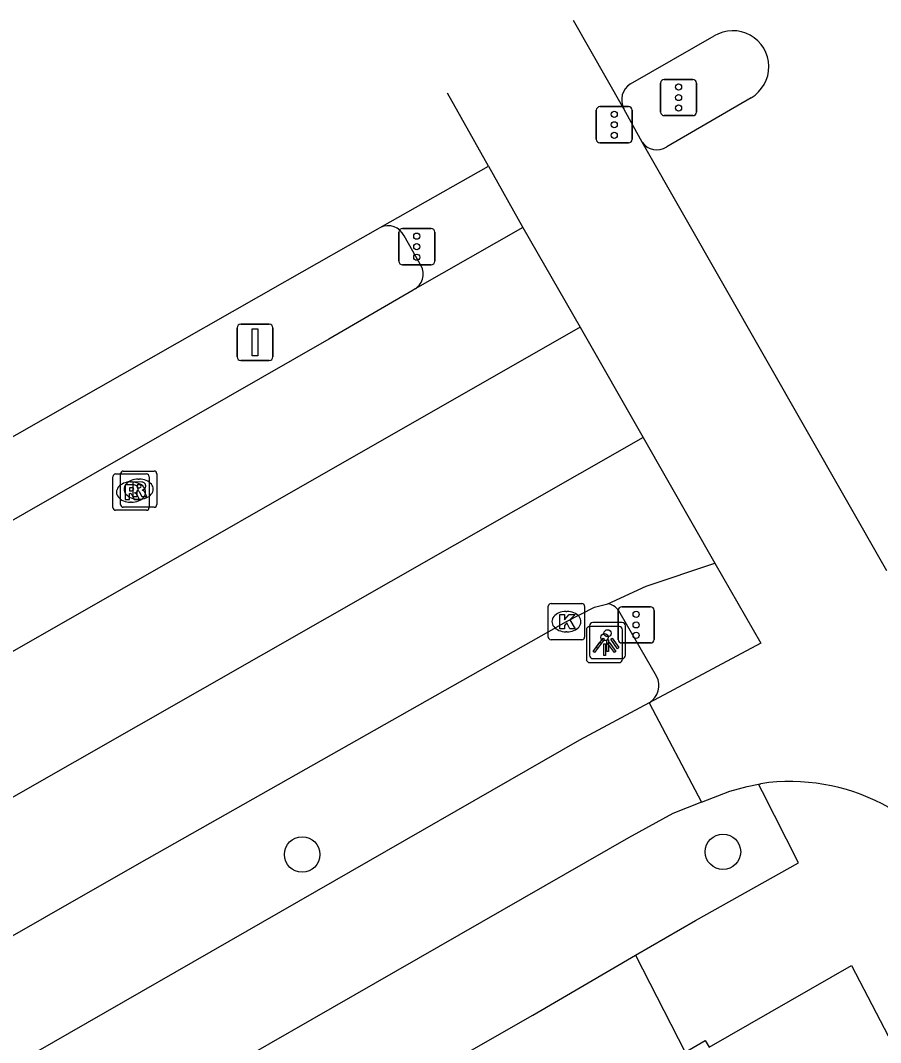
# Model space of a CAD drawing. Extents: x 158838 to 160074, y 386376 to 387776.
# Drawn here: x 159754 to 159777.73, y 387734.03 to 387762.25 of the extents above; entities that cross this region are included whole.
import ezdxf

# ---------------------------------------------------------------- set-up
doc = ezdxf.new("R2010")
doc.units = 0
for name, color, linetype in [('IMGEO_Boom', 7, 'Continuous'), ('IMGEO_Fietspad_gesloten', 7, 'Continuous'), ('IMGEO_Kolk', 7, 'Continuous'), ('IMGEO_Lichtpunt', 7, 'Continuous'), ('IMGEO_Rijbaan_lokaal_gesloten', 7, 'Continuous'), ('IMGEO_Rijbaan_regionaal_gesloten', 7, 'Continuous'), ('IMGEO_Rioolput', 7, 'Continuous'), ('IMGEO_Verkeersbordpaal', 7, 'Continuous'), ('IMGEO_Verkeersregelinstallatiepaal', 7, 'Continuous'), ('IMGEO_Voetpad_open', 7, 'Continuous')]:
    doc.layers.add(name, color=color, linetype=linetype)

msp = doc.modelspace()

# ---------------------------------------------------------------- linework, layer by layer
at = {"layer": 'IMGEO_Boom'}
for centre in [(159773.382, 387739.298), (159761.773, 387739.224)]:
    msp.add_circle(centre, 0.489, dxfattribs=at)
at = {"layer": 'IMGEO_Fietspad_gesloten'}
for points in [[(159771.154, 387758.885), (159771.108, 387758.966), (159770.644, 387759.809)], [(159766.913, 387758.228), (159767.864, 387756.534)], [(159773.157, 387747.269), (159774.427, 387745.057), (159771.343, 387743.413)], [(159771.343, 387743.413), (159769.423, 387742.381), (159681.714, 387691.999)], [(159771.343, 387743.413), (159772.787, 387740.664)], [(159772.787, 387740.664), (159773.569, 387740.968), (159774.053, 387741.099), (159774.36, 387741.167)], [(159774.36, 387741.167), (159774.395, 387741.173), (159774.431, 387741.178)], [(159772.787, 387740.664), (159771.996, 387740.357), (159770.773, 387739.679), (159713.044, 387706.549)]]:
    msp.add_lwpolyline(points, dxfattribs=at)
msp.add_arc((159775.238, 387735.738), 5.5, 26.7011, 98.4352, dxfattribs=at)
at = {"layer": 'IMGEO_Kolk'}
for p, q in [((159768.563, 387745.225), (159768.563, 387746.077)), ((159768.638, 387746.151), (159769.49, 387746.151)), ((159769.564, 387746.077), (159769.564, 387745.225)), ((159769.051, 387745.931), (159769.076, 387745.931)), ((159769.49, 387745.151), (159768.638, 387745.151)), ((159769.074, 387745.371), (159769.049, 387745.371))]:
    msp.add_line(p, q, dxfattribs=at)
for points in [[(159768.563, 387745.225), (159768.563, 387746.077)], [(159768.638, 387746.151), (159769.49, 387746.151)], [(159769.564, 387746.077), (159769.564, 387745.225)], [(159768.884, 387745.851), (159769.007, 387745.851), (159769.007, 387745.7), (159769.137, 387745.851), (159769.301, 387745.851), (159769.155, 387745.7), (159769.308, 387745.451), (159769.156, 387745.451), (159769.071, 387745.615), (159769.007, 387745.548), (159769.007, 387745.451), (159768.884, 387745.451), (159768.884, 387745.851)], [(159769.49, 387745.151), (159768.638, 387745.151)]]:
    msp.add_lwpolyline(points, dxfattribs=at)
for centre, start, end in [((159768.64, 387746.075), 91.552, 178.448), ((159768.64, 387746.075), 91.552, 178.448), ((159769.488, 387746.075), 1.552, 88.448), ((159769.488, 387746.075), 1.552, 88.448), ((159768.64, 387745.227), 181.552, 268.448), ((159768.64, 387745.227), 181.552, 268.448), ((159769.488, 387745.227), 271.552, 358.448), ((159769.488, 387745.227), 271.552, 358.448)]:
    msp.add_arc(centre, 0.0765, start, end, dxfattribs=at)
for centre, major_axis, ratio, start_param, end_param in [((159769.05, 387745.651), (-0.387, 0.002), 0.722429, 4.712389, 7.853982), ((159769.075, 387745.651), (-0.39, 0.002), 0.717154, 1.570796, 4.712389)]:
    msp.add_ellipse(centre, major_axis=major_axis, ratio=ratio, start_param=start_param, end_param=end_param, dxfattribs=at)
at = {"layer": 'IMGEO_Lichtpunt'}
for p, q in [((159769.615, 387745.422), (159769.615, 387744.615)), ((159769.615, 387745.422), (159769.615, 387744.615)), ((159769.699, 387745.532), (159769.699, 387744.725)), ((159769.699, 387745.532), (159769.699, 387744.725)), ((159770.517, 387745.517), (159769.709, 387745.517)), ((159770.517, 387745.517), (159769.709, 387745.517)), ((159770.601, 387745.627), (159769.793, 387745.627)), ((159770.601, 387745.627), (159769.793, 387745.627)), ((159770.611, 387744.615), (159770.611, 387745.422)), ((159770.611, 387744.615), (159770.611, 387745.422)), ((159770.695, 387744.725), (159770.695, 387745.532)), ((159770.695, 387744.725), (159770.695, 387745.532)), ((159769.793, 387744.631), (159770.601, 387744.631)), ((159769.793, 387744.631), (159770.601, 387744.631)), ((159769.709, 387744.521), (159770.517, 387744.521)), ((159769.709, 387744.521), (159770.517, 387744.521))]:
    msp.add_line(p, q, dxfattribs=at)
for points in [[(159770.073, 387745.196), (159770.112, 387745.168), (159769.924, 387744.906), (159769.886, 387744.933), (159770.073, 387745.196)], [(159770.175, 387745.148), (159770.222, 387745.148), (159770.222, 387744.826), (159770.175, 387744.826), (159770.175, 387745.148)], [(159770.285, 387745.168), (159770.323, 387745.195), (159770.51, 387744.933), (159770.471, 387744.905), (159770.285, 387745.168)], [(159769.989, 387745.086), (159770.028, 387745.058), (159769.84, 387744.796), (159769.802, 387744.823), (159769.989, 387745.086)], [(159770.091, 387745.038), (159770.138, 387745.038), (159770.138, 387744.716), (159770.091, 387744.716), (159770.091, 387745.038)], [(159770.201, 387745.058), (159770.239, 387745.085), (159770.426, 387744.823), (159770.387, 387744.795), (159770.201, 387745.058)]]:
    msp.add_lwpolyline(points, dxfattribs=at)
for centre in [(159770.198, 387745.33), (159770.114, 387745.22)]:
    msp.add_circle(centre, 0.0994, dxfattribs=at)
for centre, start, end in [((159769.709, 387745.422), 90, 180), ((159769.709, 387745.422), 90, 180), ((159769.793, 387745.532), 90, 180), ((159769.793, 387745.532), 90, 180), ((159770.517, 387745.422), 0, 90), ((159770.517, 387745.422), 0, 90), ((159770.601, 387745.532), 0, 90), ((159770.601, 387745.532), 0, 90), ((159769.709, 387744.615), 180, 270), ((159769.709, 387744.615), 180, 270), ((159769.793, 387744.725), 180, 270), ((159769.793, 387744.725), 180, 270), ((159770.517, 387744.615), 270, 0), ((159770.517, 387744.615), 270, 360), ((159770.601, 387744.725), 270, 0), ((159770.601, 387744.725), 270, 360)]:
    msp.add_arc(centre, 0.0946, start, end, dxfattribs=at)
at = {"layer": 'IMGEO_Rijbaan_lokaal_gesloten'}
for points in [[(159766.913, 387758.228), (159765.78, 387760.24)], [(159763.929, 387756.535), (159766.913, 387758.228)], [(159684.939, 387711.229), (159752.444, 387750), (159761.302, 387755.037), (159761.369, 387755.075), (159763.86, 387756.496), (159763.929, 387756.535)], [(159767.864, 387756.534), (159764.893, 387754.836)], [(159767.864, 387756.534), (159769.438, 387753.779)], [(159764.893, 387754.836), (159764.834, 387754.801), (159762.51, 387753.447), (159746.59, 387744.328), (159737.702, 387739.235), (159724.828, 387731.859), (159701.497, 387718.446), (159695.457, 387714.977), (159685.884, 387709.48)], [(159769.438, 387753.779), (159665.927, 387694.584), (159665.837, 387694.539)], [(159769.438, 387753.779), (159771.178, 387750.733)], [(159771.178, 387750.733), (159738.05, 387731.829), (159681.428, 387699.367), (159666.334, 387690.642)], [(159771.178, 387750.733), (159773.157, 387747.269)], [(159770.203, 387746.146), (159771.267, 387746.628), (159773.157, 387747.269)], [(159689.415, 387700.045), (159705.431, 387709.284), (159731.321, 387724.137), (159757.282, 387738.988), (159769.064, 387745.651), (159769.841, 387746.051), (159770.203, 387746.146)]]:
    msp.add_lwpolyline(points, dxfattribs=at)
at = {"layer": 'IMGEO_Rijbaan_regionaal_gesloten'}
for points in [[(159770.644, 387759.809), (159769.26, 387762.247)], [(159770.829, 387760.499), (159773.139, 387761.821)], [(159774.159, 387760.112), (159771.831, 387758.76)], [(159777.901, 387747.058), (159771.154, 387758.885)]]:
    msp.add_lwpolyline(points, dxfattribs=at)
for centre, radius, start, end in [((159773.652, 387760.968), 0.995, 300.6503, 121.0107), ((159771.119, 387760.051), 0.533, 122.9281, 207.0541), ((159771.557, 387759.17), 0.493, 215.2899, 303.7878)]:
    msp.add_arc(centre, radius, start, end, dxfattribs=at)
at = {"layer": 'IMGEO_Rioolput'}
for p, q in [((159756.551, 387748.801), (159756.551, 387749.653)), ((159756.626, 387749.727), (159757.478, 387749.727)), ((159756.761, 387748.882), (159756.761, 387749.734)), ((159756.836, 387749.808), (159757.688, 387749.808)), ((159757.552, 387749.653), (159757.552, 387748.801)), ((159757.762, 387749.734), (159757.762, 387748.882)), ((159757.039, 387749.507), (159757.064, 387749.507)), ((159757.249, 387749.588), (159757.274, 387749.588)), ((159757.688, 387748.808), (159756.836, 387748.808)), ((159757.062, 387748.947), (159757.037, 387748.947)), ((159757.272, 387749.028), (159757.247, 387749.028)), ((159757.478, 387748.727), (159756.626, 387748.727))]:
    msp.add_line(p, q, dxfattribs=at)
for points in [[(159756.551, 387748.801), (159756.551, 387749.653)], [(159756.626, 387749.727), (159757.478, 387749.727)], [(159756.761, 387748.882), (159756.761, 387749.734)], [(159756.836, 387749.808), (159757.688, 387749.808)], [(159757.552, 387749.653), (159757.552, 387748.801)], [(159757.762, 387749.734), (159757.762, 387748.882)], [(159757.14, 387749.425), (159756.888, 387749.427), (159756.888, 387749.027)], [(159757.066, 387749.346), (159757.012, 387749.346), (159757.012, 387749.265)], [(159757.35, 387749.506), (159757.098, 387749.508), (159757.098, 387749.108)], [(159757.276, 387749.427), (159757.222, 387749.427), (159757.222, 387749.346)], [(159757.222, 387749.346), (159757.274, 387749.346)], [(159756.888, 387749.027), (159757.012, 387749.027), (159757.012, 387749.189), (159757.023, 387749.189)], [(159757.012, 387749.265), (159757.064, 387749.265)], [(159757.07, 387749.16), (159757.141, 387749.027), (159757.281, 387749.027), (159757.216, 387749.153)], [(159757.098, 387749.108), (159757.222, 387749.108), (159757.222, 387749.27), (159757.233, 387749.27)], [(159757.28, 387749.241), (159757.351, 387749.108), (159757.491, 387749.108), (159757.426, 387749.234)], [(159757.688, 387748.808), (159756.836, 387748.808)], [(159757.478, 387748.727), (159756.626, 387748.727)]]:
    msp.add_lwpolyline(points, dxfattribs=at)
for centre, radius, start, end in [((159756.628, 387749.651), 0.0765, 91.552, 178.448), ((159756.628, 387749.651), 0.0765, 91.552, 178.448), ((159756.838, 387749.732), 0.0765, 91.552, 178.448), ((159756.838, 387749.732), 0.0765, 91.552, 178.448), ((159757.476, 387749.651), 0.0765, 1.552, 88.448), ((159757.476, 387749.651), 0.0765, 1.552, 88.448), ((159757.686, 387749.732), 0.0765, 1.552, 88.448), ((159757.686, 387749.732), 0.0765, 1.552, 88.448), ((159757.072, 387749.25), 0.0964, 77.0061, 93.1865), ((159757.086, 387749.307), 0.0378, 276.6634, 79.6772), ((159757.139, 387749.315), 0.109, 350.3612, 89.416), ((159757.258, 387749.535), 0.19, 274.7715, 282.9687), ((159757.282, 387749.331), 0.0964, 77.0061, 93.1865), ((159757.296, 387749.388), 0.0378, 276.6634, 79.6772), ((159757.349, 387749.396), 0.109, 350.3612, 89.416), ((159757.347, 387749.396), 0.112, 277.5842, 350.9817), ((159757.022, 387749.136), 0.0533, 26.0293, 88.6989), ((159757.048, 387749.454), 0.19, 274.7715, 282.9687), ((159757.137, 387749.315), 0.112, 277.5842, 350.9817), ((159757.121, 387749.1), 0.108, 29.5134, 73.7905), ((159757.232, 387749.217), 0.0533, 26.0293, 88.6989), ((159757.331, 387749.181), 0.108, 29.5134, 73.7905), ((159756.628, 387748.803), 0.0765, 181.552, 268.448), ((159756.628, 387748.803), 0.0765, 181.552, 268.448), ((159756.838, 387748.884), 0.0765, 181.552, 268.448), ((159756.838, 387748.884), 0.0765, 181.552, 268.448), ((159757.476, 387748.803), 0.0765, 271.552, 358.448), ((159757.476, 387748.803), 0.0765, 271.552, 358.448), ((159757.686, 387748.884), 0.0765, 271.552, 358.448), ((159757.686, 387748.884), 0.0765, 271.552, 358.448)]:
    msp.add_arc(centre, radius, start, end, dxfattribs=at)
for centre, major_axis, ratio, start_param, end_param in [((159757.038, 387749.227), (-0.387, 0.002), 0.722429, 4.712389, 7.853982), ((159757.248, 387749.308), (-0.387, 0.002), 0.722429, 4.712389, 7.853982), ((159757.063, 387749.227), (-0.39, 0.002), 0.717154, 1.570796, 4.712389), ((159757.273, 387749.308), (-0.39, 0.002), 0.717154, 1.570796, 4.712389)]:
    msp.add_ellipse(centre, major_axis=major_axis, ratio=ratio, start_param=start_param, end_param=end_param, dxfattribs=at)
at = {"layer": 'IMGEO_Verkeersbordpaal'}
for p, q in [((159760.076, 387753.861), (159760.866, 387753.861)), ((159760.866, 387753.861), (159760.076, 387753.861)), ((159759.976, 387752.961), (159759.976, 387753.761)), ((159759.976, 387753.761), (159759.976, 387752.961)), ((159760.966, 387753.761), (159760.966, 387752.961)), ((159760.966, 387752.961), (159760.966, 387753.761)), ((159760.866, 387752.861), (159760.076, 387752.861)), ((159760.076, 387752.861), (159760.866, 387752.861))]:
    msp.add_line(p, q, dxfattribs=at)
msp.add_lwpolyline([(159760.396, 387753.736), (159760.546, 387753.736), (159760.546, 387752.986), (159760.396, 387752.986), (159760.396, 387753.736)], dxfattribs=at)
for centre, start, end in [((159760.076, 387753.761), 90, 180), ((159760.076, 387753.761), 90, 180), ((159760.866, 387753.761), 0, 90), ((159760.866, 387753.761), 360, 90), ((159760.076, 387752.961), 180, 270), ((159760.076, 387752.961), 180, 270), ((159760.866, 387752.961), 270, 0), ((159760.866, 387752.961), 270, 0)]:
    msp.add_arc(centre, 0.1, start, end, dxfattribs=at)
at = {"layer": 'IMGEO_Verkeersregelinstallatiepaal'}
for p, q in [((159771.762, 387760.619), (159772.552, 387760.619)), ((159772.552, 387760.619), (159771.762, 387760.619)), ((159771.662, 387759.719), (159771.662, 387760.519)), ((159771.662, 387760.519), (159771.662, 387759.719)), ((159772.652, 387760.519), (159772.652, 387759.719)), ((159772.652, 387759.719), (159772.652, 387760.519)), ((159769.887, 387758.967), (159769.887, 387759.767)), ((159769.887, 387759.767), (159769.887, 387758.967)), ((159769.987, 387759.867), (159770.777, 387759.867)), ((159770.777, 387759.867), (159769.987, 387759.867)), ((159770.877, 387759.767), (159770.877, 387758.967)), ((159770.877, 387758.967), (159770.877, 387759.767)), ((159772.552, 387759.619), (159771.762, 387759.619)), ((159771.762, 387759.619), (159772.552, 387759.619)), ((159770.777, 387758.867), (159769.987, 387758.867)), ((159769.987, 387758.867), (159770.777, 387758.867)), ((159764.44, 387755.602), (159764.44, 387756.402)), ((159764.44, 387756.402), (159764.44, 387755.602)), ((159764.54, 387756.502), (159765.33, 387756.502)), ((159765.33, 387756.502), (159764.54, 387756.502)), ((159765.43, 387756.402), (159765.43, 387755.602)), ((159765.43, 387755.602), (159765.43, 387756.402)), ((159765.33, 387755.502), (159764.54, 387755.502)), ((159764.54, 387755.502), (159765.33, 387755.502)), ((159770.492, 387745.162), (159770.492, 387745.962)), ((159770.492, 387745.962), (159770.492, 387745.162)), ((159770.592, 387746.062), (159771.382, 387746.062)), ((159771.382, 387746.062), (159770.592, 387746.062)), ((159771.482, 387745.962), (159771.482, 387745.162)), ((159771.482, 387745.162), (159771.482, 387745.962)), ((159771.382, 387745.062), (159770.592, 387745.062)), ((159770.592, 387745.062), (159771.382, 387745.062))]:
    msp.add_line(p, q, dxfattribs=at)
for centre in [(159772.157, 387760.409), (159772.157, 387760.119), (159772.157, 387759.829), (159770.382, 387759.657), (159770.382, 387759.367), (159770.382, 387759.077), (159764.935, 387756.292), (159764.935, 387756.002), (159764.935, 387755.712), (159770.987, 387745.852), (159770.987, 387745.562), (159770.987, 387745.272)]:
    msp.add_circle(centre, 0.085, dxfattribs=at)
for centre, start, end in [((159771.762, 387760.519), 90, 180), ((159771.762, 387760.519), 90, 180), ((159772.552, 387760.519), 0, 90), ((159772.552, 387760.519), 360, 90), ((159769.987, 387759.767), 90, 180), ((159769.987, 387759.767), 90, 180), ((159770.777, 387759.767), 0, 90), ((159770.777, 387759.767), 360, 90), ((159771.762, 387759.719), 180, 270), ((159771.762, 387759.719), 180, 270), ((159772.552, 387759.719), 270, 0), ((159772.552, 387759.719), 270, 0), ((159769.987, 387758.967), 180, 270), ((159769.987, 387758.967), 180, 270), ((159770.777, 387758.967), 270, 0), ((159770.777, 387758.967), 270, 0), ((159764.54, 387756.402), 90, 180), ((159764.54, 387756.402), 90, 180), ((159765.33, 387756.402), 0, 90), ((159765.33, 387756.402), 360, 90), ((159764.54, 387755.602), 180, 270), ((159764.54, 387755.602), 180, 270), ((159765.33, 387755.602), 270, 0), ((159765.33, 387755.602), 270, 0), ((159770.592, 387745.962), 90, 180), ((159770.592, 387745.962), 90, 180), ((159771.382, 387745.962), 0, 90), ((159771.382, 387745.962), 360, 90), ((159770.592, 387745.162), 180, 270), ((159770.592, 387745.162), 180, 270), ((159771.382, 387745.162), 270, 0), ((159771.382, 387745.162), 270, 0)]:
    msp.add_arc(centre, 0.1, start, end, dxfattribs=at)
at = {"layer": 'IMGEO_Voetpad_open'}
for points in [[(159765.027, 387755.518), (159764.586, 387756.298)], [(159771.551, 387744.15), (159770.545, 387745.888)], [(159770.973, 387736.441), (159772.621, 387737.399), (159775.468, 387738.998), (159774.469, 387740.954), (159774.36, 387741.167)], [(159714.448, 387704.093), (159727.067, 387711.313), (159747.737, 387723.138), (159768.138, 387734.793), (159770.973, 387736.441)], [(159770.973, 387736.441), (159772.336, 387733.768)], [(159772.336, 387733.768), (159772.89, 387734.085), (159773.004, 387733.906), (159776.933, 387736.16), (159779.861, 387730.53), (159781.878, 387731.579), (159786.741, 387721.915), (159789.53, 387716.531), (159791.466, 387712.89), (159801.538, 387694.795), (159804.103, 387690.368), (159812.278, 387676.931), (159816.771, 387669.751), (159826.345, 387654.607), (159831.762, 387646.265), (159859.272, 387602.912), (159879.426, 387571.152)]]:
    msp.add_lwpolyline(points, dxfattribs=at)
for centre, radius, start, end in [((159764.139, 387756.087), 0.495, 25.2749, 115.0532), ((159764.62, 387755.244), 0.49, 303.761, 34.0071), ((159770.128, 387745.691), 0.461, 25.2747, 80.6645), ((159771.065, 387743.889), 0.552, 300.3056, 28.1736)]:
    msp.add_arc(centre, radius, start, end, dxfattribs=at)

doc.saveas('drawing.dxf')
